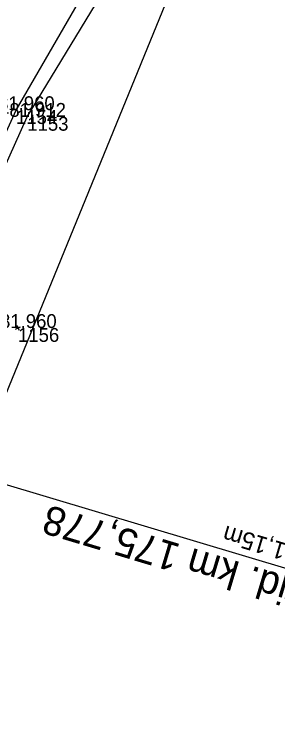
# Model space of a CAD drawing. Extents: x -1234191 to 23050, y -1290331 to -741191.
# Drawn here: x -864775.6 to -864752.7, y -1101989.9 to -1101928.8 of the extents above; entities that cross this region are included whole.
import ezdxf

# ---------------------------------------------------------------- set-up
doc = ezdxf.new("R2010")
doc.units = 0
for name, color, linetype in [('Vrstva 19', 7, 'Continuous'), ('Vrstva 49', 7, 'Continuous'), ('Vrstva 50', 7, 'Continuous'), ('Vrstva 53', 7, 'Continuous'), ('Vrstva 55', 7, 'Continuous'), ('Vrstva 60', 7, 'Continuous'), ('Vrstva 61', 7, 'Continuous')]:
    doc.layers.add(name, color=color, linetype=linetype)

msp = doc.modelspace()

# ---------------------------------------------------------------- linework, layer by layer
at = {"layer": 'Vrstva 19'}
msp.add_line((-864739.135, -1101980.725), (-864789.646, -1101965.6), dxfattribs=at)
at = {"layer": 'Vrstva 49'}
for p, q in [((-864775.167, -1101956.228), (-864775.395, -1101955.784)), ((-864775.503, -1101956.12), (-864775.059, -1101955.892))]:
    msp.add_line(p, q, dxfattribs=at)
at = {"layer": 'Vrstva 50'}
for points in [[(-864789.755, -1101966.277), (-864787.97, -1101966.336), (-864784.578, -1101965.447), (-864781.274, -1101960.786), (-864780.64, -1101951.392), (-864774.479, -1101937.706), (-864761.328, -1101916.06), (-864760.431, -1101902.676), (-864762.496, -1101888.563), (-864763.928, -1101886.385)], [(-864789.507, -1101964.977), (-864788.207, -1101964.81), (-864785.659, -1101964.134), (-864782.793, -1101958.918), (-864781.946, -1101951.361), (-864775.454, -1101937.124), (-864762.856, -1101915.336), (-864761.76, -1101901.188), (-864763.181, -1101889.175), (-864764.348, -1101887.529)]]:
    msp.add_lwpolyline(points, dxfattribs=at)
at = {"layer": 'Vrstva 53'}
msp.add_lwpolyline([(-864682.87, -1101731.69), (-864747.95, -1101843.06), (-864760.1, -1101922), (-864794.55, -1102006.17), (-864798.5, -1102045.69), (-864798.72, -1102048.88), (-864793.32, -1102066.32), (-864797.4, -1102091.32), (-864797.84, -1102093.95), (-864799.36, -1102103.28), (-864796.42, -1102157.61), (-864777.4, -1102218), (-864753.72, -1102268.82), (-864727.63, -1102309.51), (-864691.84, -1102360.44), (-864685.34, -1102369.7), (-864652.19, -1102431.45)], dxfattribs=at)
at = {"layer": 'Vrstva 55'}
msp.add_lwpolyline([(-864682.87, -1101731.69), (-864747.95, -1101843.06), (-864760.1, -1101922), (-864794.55, -1102006.17), (-864798.72, -1102048.88), (-864793.32, -1102066.32), (-864799.36, -1102103.28), (-864796.42, -1102157.61), (-864777.4, -1102218), (-864753.72, -1102268.82), (-864727.63, -1102309.51), (-864685.34, -1102369.7), (-864652.19, -1102431.45)], dxfattribs=at)
at = {"layer": 'Vrstva 60'}
for p, q in [((-864775.454, -1101937.124), (-864775.454, -1101937.124)), ((-864774.479, -1101937.706), (-864774.479, -1101937.706)), ((-864775.281, -1101956.006), (-864775.281, -1101956.006))]:
    msp.add_line(p, q, dxfattribs=at)

# ---------------------------------------------------------------- texts
at = {"layer": 'Vrstva 19'}
for s, height, rotation, p in [('evid. km 175,778', 2.5, 163.32998, (-864748.271, -1101978.613)), ('sv.0,95m  vol.v.1,15m', 1.5, 163.356, (-864738.565, -1101978.693))]:
    msp.add_text(s, height=height, rotation=rotation, dxfattribs=at).set_placement(p)
at = {"layer": 'Vrstva 60'}
for s, p in [('1154', (-864775.454, -1101938.324)), ('1153', (-864774.479, -1101938.906)), ('1156', (-864775.281, -1101957.206))]:
    msp.add_text(s, height=1.2, dxfattribs=at).set_placement(p)
at = {"layer": 'Vrstva 61'}
for s, p in [('481.960', (-864777.905, -1101937.124)), ('481.912', (-864776.927, -1101937.706)), ('481.960', (-864777.732, -1101956.006))]:
    msp.add_text(s, height=1.2, dxfattribs=at).set_placement(p)

doc.saveas('drawing.dxf')
